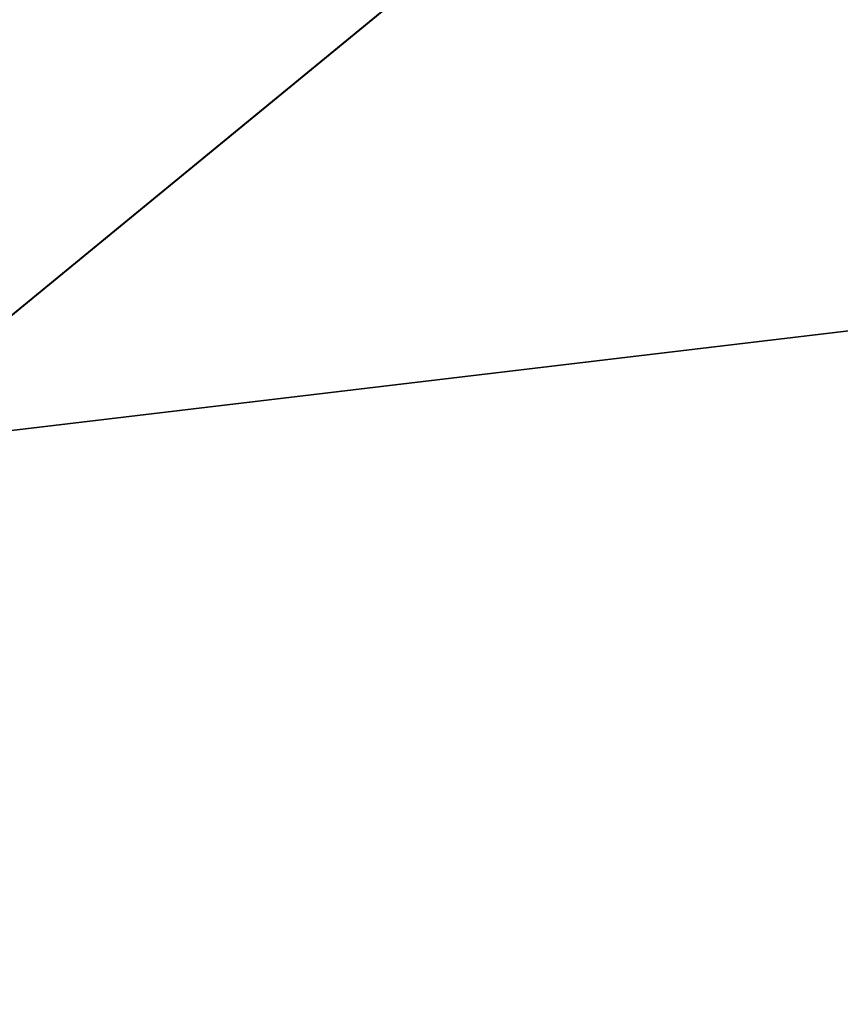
# Model space of a CAD drawing. Extents: x -250 to 250, y -832 to 754.
# Tile 525 of 656: x -155.461 to -155.104, y 675.957 to 676.386. Entities that reach past the tile are written whole.
import ezdxf

# ---------------------------------------------------------------- set-up
doc = ezdxf.new("R2010")
doc.units = 0
doc.header["$LTSCALE"] = 33.374815
for name, color, linetype in [('201', 7, 'CONTINUOUS'), ('2066', 7, 'CONTINUOUS'), ('2067', 7, 'CONTINUOUS'), ('2068', 7, 'CONTINUOUS'), ('2086', 7, 'CONTINUOUS'), ('2941', 7, 'CONTINUOUS'), ('2950', 7, 'CONTINUOUS')]:
    doc.layers.add(name, color=color, linetype=linetype)

msp = doc.modelspace()

# ---------------------------------------------------------------- linework, layer by layer
at = {"layer": '201', "color": 7, "linetype": 'CONTINUOUS'}
for points in [[(210, 682, -11), (210, 674.22183, -7.77817), (-210, 682, -11), (210, 682, -11)], [(-210, 682, -11), (210, 674.22183, -7.77817), (-210, 674.22183, -7.77817), (-210, 682, -11)], [(210, 674.22183, 7.77817), (210, 682, 11), (-210, 674.22183, 7.77817), (210, 674.22183, 7.77817)], [(210, 682, 11), (-210, 682, 11), (-210, 674.22183, 7.77817), (210, 682, 11)]]:
    msp.add_3dface(points, dxfattribs=at)
at = {"layer": '2066', "color": 7, "linetype": 'CONTINUOUS'}
for points in [[(-150, 678.4, 68.65), (-156.51238, 676.08224, 68.65), (-150, 676.85832, 68.65), (-150, 678.4, 68.65)], [(-150, 676.85832, 68.65), (-156.51238, 676.08224, 68.65), (-155.29295, 675.18463, 68.65), (-150, 676.85832, 68.65)], [(-156.51238, 676.08224, 68.65), (-161.66995, 669.53398, 68.65), (-155.29295, 675.18463, 68.65), (-156.51238, 676.08224, 68.65)]]:
    msp.add_3dface(points, dxfattribs=at)
at = {"layer": '2067', "color": 7, "linetype": 'CONTINUOUS'}
msp.add_3dface([(-156.76847, 674.71304, 15.65), (-150, 677.5, 15.65), (-143.49431, 674.93976, 15.65), (-156.76847, 674.71304, 15.65)], dxfattribs=at)
at = {"layer": '2068', "color": 7, "linetype": 'CONTINUOUS'}
for points in [[(-150, 678.5, 16.65), (-160.0578, 672.48689, 16.65), (-150, 678.5, 25.05), (-150, 678.5, 16.65)], [(-150, 678.5, 25.05), (-160.0578, 672.48689, 16.65), (-153.51285, 677.85952, 26.42004), (-150, 678.5, 25.05)], [(-156.5779, 676.16039, 68.55), (-150, 678.5, 68.55), (-155.14908, 677.09874, 51.65), (-156.5779, 676.16039, 68.55)], [(-153.51285, 677.85952, 26.42004), (-160.0578, 672.48689, 16.65), (-155.14908, 677.09874, 30.15), (-153.51285, 677.85952, 26.42004)], [(-160.0578, 672.48689, 16.65), (-156.5779, 676.16039, 68.55), (-155.14908, 677.09874, 51.65), (-160.0578, 672.48689, 16.65)], [(-155.14908, 677.09874, 30.15), (-160.0578, 672.48689, 16.65), (-155.14908, 677.09874, 51.65), (-155.14908, 677.09874, 30.15)]]:
    msp.add_3dface(points, dxfattribs=at)
at = {"layer": '2086', "color": 7, "linetype": 'CONTINUOUS'}
for points in [[(-156.76847, 674.71304, 15.65), (-160.0578, 672.48689, 16.65), (-150, 678.5, 16.65), (-156.76847, 674.71304, 15.65)], [(-156.76847, 674.71304, 15.65), (-150, 678.5, 16.65), (-150, 678.20711, 15.94289), (-156.76847, 674.71304, 15.65)], [(-150, 677.5, 15.65), (-156.76847, 674.71304, 15.65), (-150, 678.20711, 15.94289), (-150, 677.5, 15.65)]]:
    msp.add_3dface(points, dxfattribs=at)
at = {"layer": '2941', "color": 7, "linetype": 'CONTINUOUS'}
for points in [[(-150, 678.5, 68.55), (-156.5779, 676.16039, 68.55), (-150, 678.47071, 68.62071), (-150, 678.5, 68.55)], [(-156.5779, 676.16039, 68.55), (-150, 678.4, 68.65), (-150, 678.47071, 68.62071), (-156.5779, 676.16039, 68.55)], [(-156.51238, 676.08224, 68.65), (-150, 678.4, 68.65), (-156.5779, 676.16039, 68.55), (-156.51238, 676.08224, 68.65)]]:
    msp.add_3dface(points, dxfattribs=at)
at = {"layer": '2950', "color": 7, "linetype": 'CONTINUOUS'}
msp.add_3dface([(-150, 676.85832, 68.65), (-155.29295, 675.18463, 68.65), (-150, 675.63358, 68.62499), (-150, 676.85832, 68.65)], dxfattribs=at)

doc.saveas('drawing.dxf')
